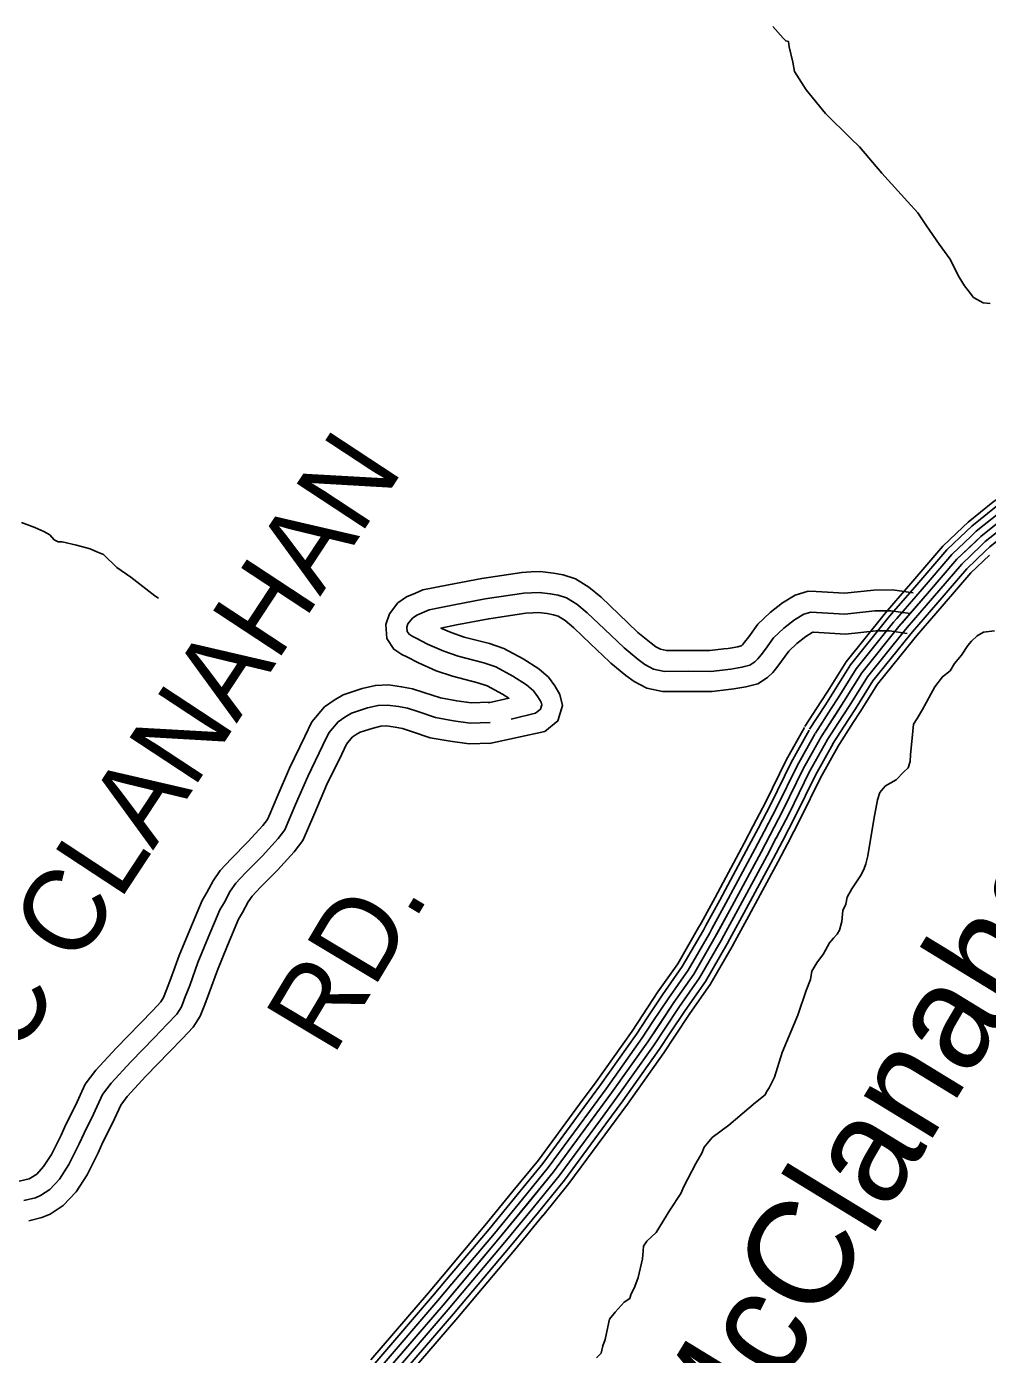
# Model space of a CAD drawing. Extents: x 1551132 to 1791609, y 378168 to 563823.
# Drawn here: x 1574285 to 1578631, y 456263 to 462271 of the extents above; entities that cross this region are included whole.
import ezdxf

# ---------------------------------------------------------------- set-up
doc = ezdxf.new("R2010")
doc.units = 0
for name, color, linetype in [('DESIGN - DRAINAGE - Bridges and Cross Drains Size Text', 7, 'Continuous'), ('DESIGN - ROW - Right-of-Way and Easement Labels', 7, 'Continuous'), ('DESIGN - TRANSPORTATION - Text', 7, 'Continuous'), ('SURVEY - CENTERLINE - Preliminary Text', 7, 'Continuous'), ('SURVEY - PROPERTY - Owners', 7, 'Continuous')]:
    doc.layers.add(name, color=color, linetype=linetype)

msp = doc.modelspace()

# ---------------------------------------------------------------- linework, layer by layer
at = {"layer": 'DESIGN - TRANSPORTATION - Text'}
for points in [[(1577660.295, 462270.725), (1577707.335, 462217.832), (1577719.11, 462205.615), (1577731.06, 462203.398), (1577734.635, 462179.314), (1577751.393, 462108.97), (1577758.642, 462066.811), (1577811.149, 461983.801), (1577899.222, 461878.14), (1578013.136, 461764.003), (1578052.46, 461727.269), (1578154.274, 461607.341), (1578269.938, 461479.163), (1578317.004, 461428.278), (1578355.945, 461369.535), (1578412.443, 461286.458), (1578461.234, 461219.531), (1578503.749, 461136.712), (1578527.057, 461098.261), (1578544.648, 461075.927), (1578568.098, 461045.485), (1578611.63, 461020.684), (1578643.554, 461018.101)], [(1574261.648, 460026.956), (1574323.197, 460003.822), (1574362.871, 459987.096), (1574390.562, 459970.579), (1574410.153, 459948.212), (1574427.994, 459939.887), (1574445.969, 459939.553), (1574511.651, 459924.353), (1574573.307, 459907.228), (1574603.057, 459894.677), (1574632.814, 459882.135), (1574693.729, 459822.992), (1574756.928, 459779.816), (1574865.367, 459695.797), (1574881.325, 459684.247)], [(1577631.834, 457452.207), (1577644.142, 457469.999), (1577668.958, 457517.576), (1577702.882, 457629.037), (1577773.789, 457797.85), (1577811.705, 457909.236), (1577830.563, 457958.929), (1577837.221, 457996.83), (1577859.862, 458034.439), (1577890.57, 458075.907), (1577917.419, 458125.458), (1577935.777, 458147.134), (1577952.077, 458164.851), (1577962.385, 458182.677), (1577973.076, 458222.503), (1577977.943, 458272.446), (1577990.426, 458300.238), (1577996.976, 458332.139), (1578017.617, 458369.79), (1578056.633, 458429.116), (1578073.099, 458456.842), (1578081.549, 458482.701), (1578090.174, 458518.569), (1578117.057, 458684.181), (1578134.581, 458771.925), (1578145.164, 458805.751), (1578159.464, 458823.502), (1578169.664, 458835.327), (1578218.096, 458862.461), (1578252.729, 458899.862), (1578273.02, 458917.504), (1578281.503, 458945.363), (1578284.028, 458975.339), (1578293.911, 459083.225), (1578296.469, 459115.201), (1578312.902, 459140.918), (1578337.577, 459180.495), (1578393.342, 459283.547), (1578428.108, 459328.948), (1578462.566, 459356.341), (1578483.14, 459389.983), (1578513.773, 459427.459), (1578542.514, 459470.961), (1578558.847, 459490.678), (1578585.238, 459514.212), (1578613.521, 459531.712), (1578663.569, 459536.804)], [(1576863.326, 456247.392), (1576883.684, 456269.034), (1576892.276, 456302.902), (1576902.75, 456330.728), (1576913.758, 456388.571), (1576922.342, 456422.43), (1576946.883, 456454.006), (1576987.64, 456499.299), (1577013.931, 456516.832), (1577018.206, 456532.766), (1577036.847, 456570.451), (1577051.572, 456612.21), (1577071.022, 456695.912), (1577073.655, 456731.88), (1577076.038, 456753.855), (1577090.405, 456775.606), (1577133.062, 456814.857), (1577194.777, 456915.801), (1577244.059, 456990.953), (1577258.601, 457022.713), (1577312.4, 457127.799), (1577339.182, 457173.342), (1577349.657, 457201.176), (1577365.957, 457218.884), (1577386.39, 457244.535), (1577461.329, 457301.212), (1577583.018, 457403.064), (1577625.601, 457438.315), (1577631.834, 457452.207)]]:
    msp.add_lwpolyline(points, dxfattribs=at)
at = {"layer": 'SURVEY - CENTERLINE - Preliminary Text'}
for points in [[(1578929.739, 460312.791), (1578812.591, 460228.914), (1578655.928, 460118.561), (1578544.381, 460029.258), (1578520.148, 460006.224)], [(1578944.13, 460292.699), (1578826.899, 460208.763), (1578670.786, 460098.794), (1578560.647, 460010.625), (1578537.173, 459988.316)], [(1578962.18, 460267.49), (1578844.849, 460183.488), (1578689.411, 460074.001), (1578581.047, 459987.241), (1578558.531, 459965.84)], [(1578980.221, 460242.281), (1578862.798, 460158.212), (1578708.044, 460049.201), (1578601.446, 459963.865), (1578579.888, 459943.373)], [(1578998.262, 460217.072), (1578880.748, 460132.936), (1578726.677, 460024.4), (1578621.846, 459940.49), (1578601.246, 459920.906)], [(1579016.312, 460191.863), (1578898.698, 460107.661), (1578745.301, 459999.608), (1578642.245, 459917.106), (1578622.604, 459898.43)], [(1578708.044, 460049.201), (1578601.446, 459963.865), (1578492.715, 459860.521), (1578359.627, 459705.275), (1578230.571, 459556.013), (1578063.1, 459346.94), (1577982.185, 459217.345), (1577879.054, 459057.866)], [(1578520.156, 460006.249), (1578429.767, 459920.322), (1578293.912, 459761.86), (1578179.423, 459629.439)], [(1578537.181, 459988.332), (1578447.708, 459903.28), (1578312.644, 459745.726), (1578198.114, 459613.272)], [(1578558.539, 459965.857), (1578470.208, 459881.896), (1578336.136, 459725.5), (1578221.563, 459592.997)], [(1578579.897, 459943.39), (1578492.715, 459860.521), (1578359.627, 459705.275), (1578245.013, 459572.721)], [(1578601.254, 459920.922), (1578515.223, 459839.145), (1578383.118, 459685.049), (1578268.462, 459552.446)], [(1578622.612, 459898.447), (1578537.723, 459817.761), (1578406.609, 459664.824), (1578291.911, 459532.17)], [(1578640.329, 459879.813), (1578556.389, 459800.027), (1578426.1, 459648.04), (1578311.361, 459515.345)], [(1578179.439, 459629.456), (1578163.915, 459611.506), (1577992.243, 459397.183), (1577908.995, 459263.855), (1577878.288, 459216.37)], [(1578198.139, 459613.289), (1578182.914, 459595.689), (1578012.435, 459382.866), (1577929.853, 459250.604), (1577899.037, 459202.945)], [(1578221.58, 459593.014), (1578206.747, 459575.846), (1578037.767, 459364.899), (1577956.019, 459233.971), (1577925.07, 459186.111)], [(1578245.029, 459572.73), (1578230.571, 459556.013), (1578063.1, 459346.94), (1577982.185, 459217.345), (1577951.103, 459169.277)], [(1578268.479, 459552.446), (1578254.396, 459536.179), (1578088.433, 459328.982), (1578008.351, 459200.72), (1577977.135, 459152.444)], [(1578291.92, 459532.17), (1578278.228, 459516.337), (1578113.766, 459311.014), (1578034.517, 459184.086), (1578003.168, 459135.61)], [(1578311.369, 459515.345), (1578297.995, 459499.878), (1578134.773, 459296.114), (1578056.217, 459170.294), (1578024.759, 459121.643)], [(1577878.296, 459216.378), (1577806.239, 459104.959)], [(1577899.054, 459202.953), (1577826.997, 459091.534)], [(1577925.078, 459186.119), (1577853.021, 459074.7)], [(1577951.111, 459169.286), (1577879.054, 459057.866)], [(1577977.144, 459152.452), (1577905.087, 459041.032)], [(1577803.281, 459100.034), (1577721.099, 458952.338), (1577629.293, 458763.758), (1577572.003, 458654.447)], [(1577824.88, 459088.017), (1577743.024, 458940.913), (1577651.359, 458752.608), (1577593.894, 458642.972)], [(1578003.168, 459135.618), (1577931.111, 459024.198)], [(1578024.767, 459121.651), (1577952.711, 459010.231)], [(1577879.054, 459057.866), (1577798.023, 458912.245), (1577706.7, 458724.641), (1577607.352, 458535.086), (1577475.613, 458289.696), (1577400.64, 458152.042), (1577303.459, 457984.504), (1577212.544, 457854.984), (1577095.288, 457677.588), (1576931.65, 457446.457), (1576669.14, 457089.864), (1576425.037, 456791.231), (1576168.884, 456486.673), (1575876.491, 456146.339)], [(1577851.963, 459072.941), (1577770.523, 458926.579), (1577679.025, 458738.624), (1577621.352, 458628.58)], [(1577879.054, 459057.866), (1577798.023, 458912.245), (1577706.7, 458724.641), (1577648.809, 458614.188)], [(1577906.145, 459042.791), (1577825.522, 458897.912), (1577734.374, 458710.657), (1577676.267, 458599.796)], [(1577933.228, 459027.715), (1577853.021, 458883.578), (1577762.04, 458696.673), (1577703.725, 458585.404)], [(1577955.702, 459015.215), (1577875.837, 458871.694), (1577784.998, 458685.073), (1577726.499, 458573.462)], [(1577572.011, 458654.464), (1577530.745, 458575.728), (1577399.34, 458330.947), (1577336.25, 458215.119)], [(1577593.902, 458642.988), (1577552.578, 458564.145), (1577421.081, 458319.188), (1577357.949, 458203.293)], [(1577621.36, 458628.596), (1577579.969, 458549.611), (1577448.347, 458304.446), (1577385.174, 458188.46)], [(1577648.818, 458614.204), (1577607.352, 458535.086), (1577475.613, 458289.696), (1577412.398, 458173.634)], [(1577676.275, 458599.812), (1577634.735, 458520.56), (1577502.879, 458274.945), (1577439.622, 458158.809)], [(1577703.733, 458585.42), (1577662.126, 458506.026), (1577530.145, 458260.203), (1577466.847, 458143.975)], [(1577726.507, 458573.487), (1577684.842, 458493.976), (1577552.77, 458247.97), (1577489.429, 458131.675)], [(1577336.258, 458215.127), (1577325.05, 458194.551), (1577230.335, 458031.264), (1577140.871, 457903.819), (1577072.114, 457799.791)], [(1577357.966, 458203.302), (1577346.591, 458182.434), (1577251.177, 458017.93), (1577161.304, 457889.893), (1577092.73, 457786.166)], [(1577385.182, 458188.476), (1577373.615, 458167.234), (1577277.318, 458001.221), (1577186.92, 457872.443), (1577118.596, 457769.065)], [(1577412.406, 458173.643), (1577400.64, 458152.042), (1577303.459, 457984.504), (1577212.544, 457854.984), (1577144.454, 457751.973)], [(1577439.631, 458158.809), (1577427.664, 458136.85), (1577329.6, 457967.787), (1577238.168, 457837.525), (1577170.312, 457734.881)], [(1577466.847, 458143.984), (1577454.689, 458121.65), (1577355.741, 457951.078), (1577263.784, 457820.075), (1577196.178, 457717.781)], [(1577489.429, 458131.683), (1577477.105, 458109.049), (1577377.432, 457937.211), (1577285.042, 457805.591), (1577217.627, 457703.605)], [(1577072.122, 457799.808), (1577023.715, 457726.564), (1576861.344, 457497.225), (1576786.154, 457395.097)], [(1577092.738, 457786.174), (1577044.115, 457712.605), (1576881.385, 457482.749), (1576806.062, 457380.438)], [(1577118.605, 457769.082), (1577069.697, 457695.097), (1576906.518, 457464.607), (1576831.019, 457362.063)], [(1577144.462, 457751.99), (1577095.288, 457677.588), (1576931.65, 457446.457), (1576855.985, 457343.679)], [(1577170.32, 457734.898), (1577120.879, 457660.079), (1576956.783, 457428.306), (1576880.951, 457325.295)], [(1577196.186, 457717.806), (1577146.462, 457642.57), (1576981.916, 457410.164), (1576905.909, 457306.92)], [(1577217.635, 457703.622), (1577167.687, 457628.045), (1577002.765, 457395.105), (1576926.617, 457291.669)], [(1576786.162, 457395.097), (1576600.608, 457143.049), (1576485.036, 457001.653)], [(1576806.07, 457380.447), (1576620.141, 457127.89), (1576504.177, 456986.011)], [(1576831.028, 457362.063), (1576644.64, 457108.873), (1576528.176, 456966.386)], [(1576855.994, 457343.687), (1576669.14, 457089.864), (1576552.176, 456946.768)], [(1576880.96, 457325.312), (1576693.639, 457070.855), (1576576.175, 456927.151)], [(1576905.918, 457306.928), (1576718.138, 457051.838), (1576600.174, 456907.526)], [(1576926.634, 457291.686), (1576738.463, 457036.071), (1576620.091, 456891.25)], [(1576485.044, 457001.67), (1576358.28, 456846.582), (1576166.151, 456618.143)], [(1576504.185, 456986.028), (1576377.313, 456830.807), (1576185.067, 456602.234)], [(1576528.185, 456966.402), (1576401.171, 456811.023), (1576208.792, 456582.275)], [(1576552.184, 456946.785), (1576425.037, 456791.231), (1576232.516, 456562.325)], [(1576576.183, 456927.168), (1576448.903, 456771.439), (1576256.241, 456542.374)], [(1576600.183, 456907.542), (1576472.761, 456751.655), (1576279.965, 456522.415)], [(1576620.099, 456891.267), (1576492.56, 456735.238), (1576299.64, 456505.865)], [(1576166.159, 456618.16), (1576102.819, 456542.841), (1575841.708, 456238.924)], [(1576185.076, 456602.251), (1576121.644, 456526.832), (1575860.458, 456222.824)], [(1576208.8, 456582.292), (1576145.268, 456506.748), (1575883.966, 456202.615)], [(1576232.525, 456562.341), (1576168.884, 456486.673), (1575907.482, 456182.415)], [(1576256.249, 456542.391), (1576192.5, 456466.597), (1575930.998, 456162.214)], [(1576279.973, 456522.432), (1576216.125, 456446.513), (1575954.506, 456142.005)], [(1576299.656, 456505.882), (1576235.716, 456429.855), (1575974.014, 456125.247)]]:
    msp.add_lwpolyline(points, dxfattribs=at)
at = {"layer": 'SURVEY - PROPERTY - Owners'}
for points in [[(1576375.29, 459210.986), (1576466.621, 459232.12), (1576437.371, 459250.495), (1576369.298, 459287.979), (1576326.974, 459302.521), (1576211.302, 459331.58), (1576137.887, 459356.806), (1576058.097, 459392.207), (1576004.473, 459419.649), (1575982.516, 459430.591), (1575946.716, 459453.55), (1575915.434, 459502.968), (1575909.667, 459565.903), (1575926.292, 459613.821), (1575965.158, 459663.406), (1576003.799, 459690.815), (1576044.048, 459707.665), (1576078.339, 459722.024), (1576193.961, 459744.974), (1576344.174, 459774.067), (1576524.953, 459801.543), (1576566.894, 459803.568), (1576608.11, 459805.551), (1576668.45, 459797.759), (1576713.057, 459789.901), (1576767.856, 459772.026), (1576828.713, 459734.658), (1576884.061, 459689.523), (1576963.976, 459612.288), (1577049.041, 459531.378), (1577050.566, 459529.928), (1577109.806, 459480.868), (1577131.447, 459464.684), (1577152.83, 459453.659), (1577180.438, 459447.967), (1577277.319, 459448.226), (1577375.6, 459448.076), (1577439.265, 459455.209), (1577458.089, 459457.318), (1577501.73, 459464.91), (1577518.196, 459468.86), (1577519.405, 459469.66), (1577522.788, 459472.985), (1577533.113, 459486.069), (1577551.721, 459509.853), (1577592.27, 459567.437), (1577648.768, 459620.631), (1577704.842, 459664.29), (1577761.624, 459698.799), (1577820.648, 459717.091), (1577856.438, 459714.908), (1577984.285, 459707.116), (1578116.991, 459721.542), (1578201.405, 459722.35), (1578295.503, 459708.417)], [(1576477.62, 459137.725), (1576587.768, 459164.751), (1576609.901, 459182.568), (1576615.609, 459201.552), (1576612.167, 459214.569), (1576598.376, 459238.712), (1576578.61, 459264.904), (1576547.111, 459292.905), (1576485.229, 459331.781), (1576407.647, 459374.507), (1576353.832, 459392.999), (1576238.16, 459422.058), (1576172.395, 459444.658), (1576098.721, 459477.342), (1576046.973, 459503.826), (1576029.123, 459512.718), (1576015.207, 459521.644), (1576007.257, 459534.202), (1576005.424, 459554.228), (1576010.215, 459568.036), (1576030.906, 459594.437), (1576049.839, 459607.871), (1576105.996, 459631.38), (1576212.102, 459652.439), (1576360.232, 459681.131), (1576534.336, 459707.59), (1576604.31, 459710.966), (1576654.225, 459704.515), (1576690.149, 459698.19), (1576728.015, 459685.84), (1576774.006, 459657.598), (1576821.396, 459618.955), (1576898.719, 459544.22), (1576987.942, 459459.359), (1577051.466, 459406.758), (1577081.256, 459384.474), (1577121.114, 459363.923), (1577170.938, 459353.648), (1577277.369, 459353.932), (1577380.791, 459353.773), (1577471.431, 459363.924), (1577520.846, 459372.524), (1577556.337, 459381.049), (1577579.003, 459396.025), (1577593.111, 459409.9), (1577607.244, 459427.792), (1577627.452, 459453.626), (1577663.86, 459505.336), (1577710.183, 459548.945), (1577758.466, 459586.538), (1577800.648, 459612.172), (1577832.106, 459621.922), (1577986.527, 459612.514), (1578122.549, 459627.298), (1578194.914, 459627.989), (1578281.695, 459615.139)], [(1576378.964, 459027.381), (1576628.95, 459081.457), (1576688.674, 459129.534), (1576709.848, 459199.969), (1576696.824, 459249.245), (1576674.266, 459288.738), (1576645.592, 459326.731), (1576601.743, 459365.707), (1576531.269, 459409.983), (1576444.538, 459457.75), (1576379.665, 459480.034), (1576372.482, 459481.843), (1576263.992, 459509.093), (1576205.585, 459529.169), (1576159.645, 459549.544), (1576229.552, 459563.42), (1576375.673, 459591.729), (1576543.361, 459617.213), (1576575.802, 459618.78), (1576600.651, 459619.971), (1576640.542, 459614.821), (1576668.116, 459609.963), (1576689.691, 459602.929), (1576721.382, 459583.471), (1576761.114, 459551.07), (1576835.946, 459478.743), (1576921.569, 459397.308), (1576927.702, 459391.474), (1576995.342, 459335.464), (1577032.974, 459307.314), (1577090.606, 459277.596), (1577161.804, 459262.913), (1577277.418, 459263.221), (1577385.783, 459263.054), (1577459.848, 459271.355), (1577484.264, 459274.08), (1577539.229, 459283.647), (1577593.028, 459296.572), (1577636.335, 459325.189), (1577660.768, 459349.207), (1577678.559, 459371.732), (1577700.3, 459399.533), (1577732.733, 459445.593), (1577769.257, 459479.985), (1577810.048, 459511.744), (1577838.189, 459528.837), (1577843.13, 459530.37), (1577845.189, 459530.245), (1577988.685, 459521.503), (1578127.899, 459536.637), (1578188.664, 459537.212), (1578268.412, 459525.403)], [(1574252.263, 457047.945), (1574296.32, 457058.578), (1574304.812, 457062.187), (1574331.061, 457079.379), (1574362.502, 457113.13), (1574397.935, 457167.856), (1574441.667, 457255.45), (1574463.433, 457303.451), (1574506.841, 457389.204), (1574550.773, 457485.973), (1574597.955, 457549.474), (1574690.62, 457648.96), (1574798.301, 457760.93), (1574856.191, 457819.873), (1574892.532, 457859.049), (1574905.015, 457878.017), (1574918.081, 457913.051), (1574938.231, 457964.236), (1574975.322, 458068.688), (1575023.246, 458184.775), (1575078.869, 458316.586), (1575101.202, 458353.862), (1575128.735, 458405.814), (1575160.526, 458452.932), (1575210.008, 458505.516), (1575286.181, 458582.452), (1575354.197, 458656.679), (1575374.738, 458683.088), (1575385.554, 458708.339), (1575418.228, 458786.207), (1575474.277, 458916.169), (1575544.117, 459059.098), (1575575.267, 459124.808), (1575632.14, 459193.001), (1575675.873, 459223.386), (1575717.53, 459247.92), (1575802.486, 459275.429), (1575862.835, 459289.971), (1575922.217, 459292.062), (1575981.782, 459284.371), (1576031.539, 459274.42), (1576082.838, 459258.287), (1576157.12, 459233.378), (1576230.735, 459220.111), (1576296.966, 459210.777), (1576378.956, 459213.694)], [(1574273.537, 456959.767), (1574324.886, 456972.159), (1574347.736, 456981.868), (1574389.943, 457009.51), (1574434.309, 457057.137), (1574476.824, 457122.805), (1574523.573, 457216.441), (1574545.24, 457264.217), (1574588.639, 457349.953), (1574629.363, 457439.647), (1574667.762, 457491.331), (1574756.502, 457586.601), (1574863.349, 457697.712), (1574921.806, 457757.23), (1574964.155, 457802.881), (1574986.421, 457836.707), (1575002.779, 457880.583), (1575023.195, 457932.435), (1575060.036, 458036.179), (1575106.952, 458149.832), (1575159.959, 458275.435), (1575180.234, 458309.278), (1575206.625, 458359.071), (1575231.616, 458396.114), (1575275.273, 458442.515), (1575351.871, 458519.875), (1575423.545, 458598.094), (1575453.511, 458636.628), (1575469.061, 458672.929), (1575501.693, 458750.69), (1575556.717, 458878.276), (1575625.849, 459019.755), (1575652.298, 459075.548), (1575693.956, 459125.491), (1575724.838, 459146.95), (1575754.962, 459164.692), (1575827.111, 459188.06), (1575875.176, 459199.635), (1575917.984, 459201.143), (1575967.066, 459194.81), (1576008.973, 459186.426), (1576054.814, 459172.009), (1576134.537, 459145.275), (1576216.36, 459130.533), (1576292.216, 459119.842), (1576382.181, 459123.042)], [(1574295.654, 456868.107), (1574354.585, 456882.324), (1574392.351, 456898.374), (1574451.15, 456936.883), (1574508.949, 456998.927), (1574558.831, 457075.979), (1574608.721, 457175.89), (1574630.279, 457223.433), (1574673.67, 457309.152), (1574711.052, 457391.495), (1574740.327, 457430.888), (1574824.983, 457521.782), (1574930.964, 457631.994), (1574990.013, 457692.112), (1575038.603, 457744.497), (1575071.044, 457793.773), (1575090.827, 457846.833), (1575111.51, 457899.376), (1575148.093, 458002.387), (1575193.967, 458113.506), (1575244.249, 458232.659), (1575262.39, 458262.935), (1575287.59, 458310.486), (1575305.514, 458337.054), (1575343.122, 458377.022), (1575420.153, 458454.824), (1575495.635, 458537.201), (1575535.401, 458588.336), (1575555.867, 458636.12), (1575588.458, 458713.772), (1575642.415, 458838.884), (1575710.813, 458978.854), (1575732.371, 459024.339), (1575758.212, 459055.315), (1575775.737, 459067.498), (1575793.878, 459078.182), (1575852.71, 459097.232), (1575888.001, 459105.733), (1575913.584, 459106.633), (1575951.766, 459101.708), (1575985.515, 459094.957), (1576025.681, 459082.324), (1576111.062, 459053.69), (1576201.419, 459037.414), (1576287.275, 459025.314), (1576385.531, 459028.806)]]:
    msp.add_lwpolyline(points, dxfattribs=at)

# ---------------------------------------------------------------- texts
at = {"layer": 'DESIGN - DRAINAGE - Bridges and Cross Drains Size Text'}
msp.add_text('McClanahan', height=475.0063, rotation=58.5592472, dxfattribs=at).set_placement((1577422.516, 455670.747))
at = {"layer": 'DESIGN - ROW - Right-of-Way and Easement Labels'}
for s, height, rotation, p in [('MC CLANAHAN', 370.00433, 56.6494861, (1574010.61, 457256.108)), ('RD.', 370.005, 59.0699583, (1575670.396, 457607.252))]:
    msp.add_text(s, height=height, rotation=rotation, dxfattribs=at).set_placement(p)

doc.saveas('drawing.dxf')
